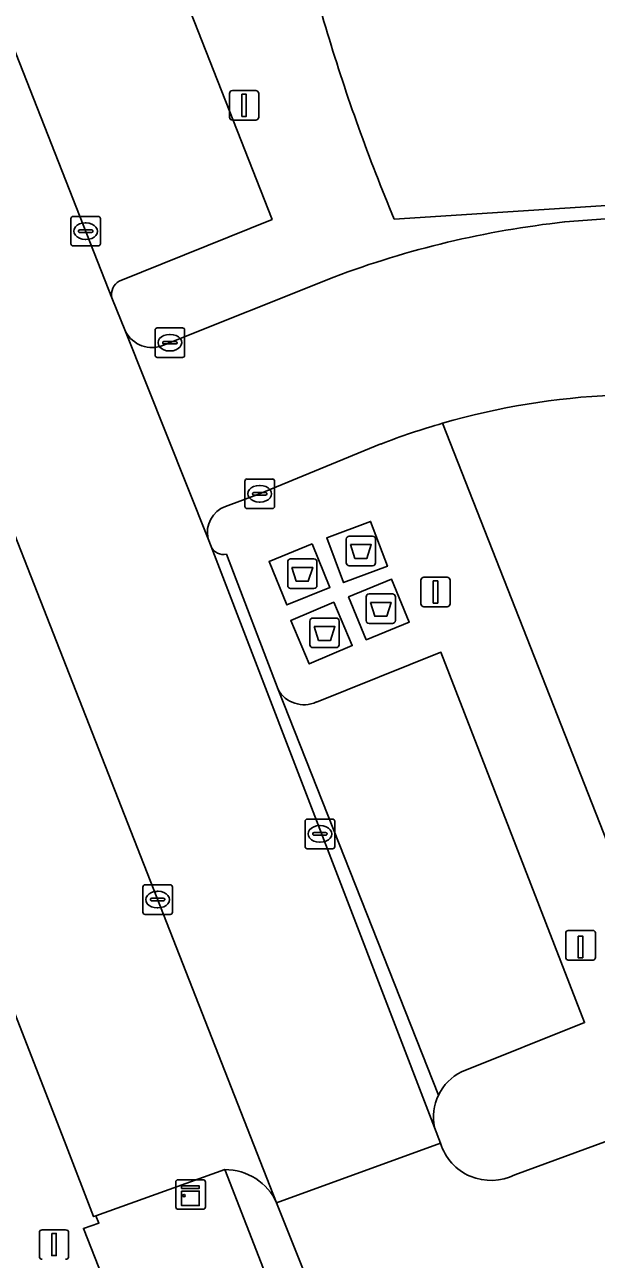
# Model space of a CAD drawing. Extents: x 159680 to 160786, y 387323 to 388340.
# Drawn here: x 160241.08 to 160260.43, y 387698.56 to 387740.35 of the extents above; entities that cross this region are included whole.
import ezdxf

# ---------------------------------------------------------------- set-up
doc = ezdxf.new("R2010")
doc.units = 0
for name, color, linetype in [('IMGEO_Afval_apart_plaats', 7, 'Continuous'), ('IMGEO_Groenvoorziening', 7, 'Continuous'), ('IMGEO_Kast', 7, 'Continuous'), ('IMGEO_Kolk', 7, 'Continuous'), ('IMGEO_Laadpaal', 7, 'Continuous'), ('IMGEO_Lichtmast', 7, 'Continuous'), ('IMGEO_Pand', 7, 'Continuous'), ('IMGEO_Parkeervlak_open', 7, 'Continuous'), ('IMGEO_Rijbaan_lokaal_open', 7, 'Continuous'), ('IMGEO_Voetpad_gesloten', 7, 'Continuous'), ('IMGEO_Voetpad_open', 7, 'Continuous')]:
    doc.layers.add(name, color=color, linetype=linetype)

msp = doc.modelspace()

# ---------------------------------------------------------------- linework, layer by layer
at = {"layer": 'IMGEO_Afval_apart_plaats'}
for p, q in [((160251.965, 387722.137), (160251.965, 387722.937)), ((160251.965, 387722.937), (160251.965, 387722.137)), ((160252.065, 387723.037), (160252.855, 387723.037)), ((160252.855, 387723.037), (160252.065, 387723.037)), ((160252.955, 387722.937), (160252.955, 387722.137)), ((160252.955, 387722.137), (160252.955, 387722.937)), ((160249.981, 387721.366), (160249.981, 387722.166)), ((160249.981, 387722.166), (160249.981, 387721.366)), ((160250.081, 387722.266), (160250.871, 387722.266)), ((160250.871, 387722.266), (160250.081, 387722.266)), ((160250.971, 387722.166), (160250.971, 387721.366)), ((160250.971, 387721.366), (160250.971, 387722.166)), ((160252.855, 387722.037), (160252.065, 387722.037)), ((160252.065, 387722.037), (160252.855, 387722.037)), ((160250.871, 387721.266), (160250.081, 387721.266)), ((160250.081, 387721.266), (160250.871, 387721.266)), ((160252.636, 387720.181), (160252.636, 387720.981)), ((160252.636, 387720.981), (160252.636, 387720.181)), ((160252.736, 387721.081), (160253.526, 387721.081)), ((160253.526, 387721.081), (160252.736, 387721.081)), ((160253.626, 387720.981), (160253.626, 387720.181)), ((160253.626, 387720.181), (160253.626, 387720.981)), ((160250.734, 387719.364), (160250.734, 387720.164)), ((160250.734, 387720.164), (160250.734, 387719.364)), ((160250.834, 387720.264), (160251.624, 387720.264)), ((160251.624, 387720.264), (160250.834, 387720.264)), ((160251.724, 387720.164), (160251.724, 387719.364)), ((160251.724, 387719.364), (160251.724, 387720.164)), ((160253.526, 387720.081), (160252.736, 387720.081)), ((160252.736, 387720.081), (160253.526, 387720.081)), ((160251.624, 387719.264), (160250.834, 387719.264)), ((160250.834, 387719.264), (160251.624, 387719.264))]:
    msp.add_line(p, q, dxfattribs=at)
for points in [[(160252.108, 387722.751), (160252.812, 387722.751), (160252.663, 387722.281), (160252.257, 387722.281), (160252.108, 387722.751)], [(160250.124, 387721.98), (160250.828, 387721.98), (160250.679, 387721.51), (160250.273, 387721.51), (160250.124, 387721.98)], [(160252.779, 387720.795), (160253.483, 387720.795), (160253.334, 387720.325), (160252.928, 387720.325), (160252.779, 387720.795)], [(160250.877, 387719.978), (160251.581, 387719.978), (160251.432, 387719.508), (160251.026, 387719.508), (160250.877, 387719.978)]]:
    msp.add_lwpolyline(points, dxfattribs=at)
for centre, start, end in [((160252.065, 387722.937), 90, 180), ((160252.065, 387722.937), 90, 180), ((160252.855, 387722.937), 0, 90), ((160252.855, 387722.937), 360, 90), ((160250.081, 387722.166), 90, 180), ((160250.081, 387722.166), 90, 180), ((160250.871, 387722.166), 0, 90), ((160250.871, 387722.166), 360, 90), ((160252.065, 387722.137), 180, 270), ((160252.065, 387722.137), 180, 270), ((160252.855, 387722.137), 270, 0), ((160252.855, 387722.137), 270, 0), ((160250.081, 387721.366), 180, 270), ((160250.081, 387721.366), 180, 270), ((160250.871, 387721.366), 270, 0), ((160250.871, 387721.366), 270, 0), ((160252.736, 387720.981), 90, 180), ((160252.736, 387720.981), 90, 180), ((160253.526, 387720.981), 0, 90), ((160253.526, 387720.981), 360, 90), ((160250.834, 387720.164), 90, 180), ((160250.834, 387720.164), 90, 180), ((160251.624, 387720.164), 0, 90), ((160251.624, 387720.164), 360, 90), ((160252.736, 387720.181), 180, 270), ((160252.736, 387720.181), 180, 270), ((160253.526, 387720.181), 270, 0), ((160253.526, 387720.181), 270, 0), ((160250.834, 387719.364), 180, 270), ((160250.834, 387719.364), 180, 270), ((160251.624, 387719.364), 270, 0), ((160251.624, 387719.364), 270, 0)]:
    msp.add_arc(centre, 0.1, start, end, dxfattribs=at)
at = {"layer": 'IMGEO_Groenvoorziening'}
msp.add_lwpolyline([(160255.225, 387726.86), (160263.525, 387705.743), (160266.454, 387706.615), (160266.515, 387706.634), (160266.963, 387706.776), (160268.194, 387706.963), (160271.067, 387707.399), (160271.011, 387707.809), (160272.119, 387707.886), (160272.334, 387707.909), (160271.401, 387722.446)], dxfattribs=at)
msp.add_arc((160262.107, 387703.016), 24.817, 92.5386, 106.1, dxfattribs=at)
at = {"layer": 'IMGEO_Kast'}
for p, q in [((160246.195, 387700.332), (160246.195, 387701.173)), ((160246.195, 387701.173), (160246.195, 387700.332)), ((160246.27, 387701.257), (160247.111, 387701.257)), ((160247.111, 387701.257), (160246.27, 387701.257)), ((160247.195, 387701.182), (160247.195, 387700.341)), ((160247.195, 387700.341), (160247.195, 387701.182)), ((160247.12, 387700.257), (160246.279, 387700.257)), ((160246.279, 387700.257), (160247.12, 387700.257))]:
    msp.add_line(p, q, dxfattribs=at)
for points in [[(160246.39, 387701.047), (160246.99, 387701.047), (160246.99, 387700.962), (160246.39, 387700.962), (160246.39, 387701.047)], [(160246.39, 387700.872), (160246.99, 387700.872), (160246.99, 387700.383), (160246.39, 387700.383), (160246.39, 387700.872)]]:
    msp.add_lwpolyline(points, dxfattribs=at)
msp.add_circle((160246.474, 387700.721), 0.0377, dxfattribs=at)
for centre, start, end in [((160246.273, 387701.179), 92.4484, 184.2845), ((160246.273, 387701.179), 92.4484, 184.2845), ((160247.117, 387701.179), 2.4484, 94.2845), ((160247.117, 387701.179), 2.4484, 94.2845), ((160246.273, 387700.335), 182.4484, 274.2845), ((160246.273, 387700.335), 182.4484, 274.2845), ((160247.117, 387700.335), 272.4484, 4.2845), ((160247.117, 387700.335), 272.4484, 4.2845)]:
    msp.add_arc(centre, 0.0779, start, end, dxfattribs=at)
at = {"layer": 'IMGEO_Kolk'}
for p, q in [((160242.643, 387732.932), (160242.643, 387733.784)), ((160242.718, 387733.858), (160243.57, 387733.858)), ((160243.644, 387733.784), (160243.644, 387732.932)), ((160242.902, 387733.352), (160242.902, 387733.364)), ((160242.945, 387733.401), (160243.343, 387733.401)), ((160243.131, 387733.638), (160243.156, 387733.638)), ((160243.386, 387733.364), (160243.386, 387733.352)), ((160243.34, 387733.315), (160242.942, 387733.315)), ((160243.154, 387733.078), (160243.129, 387733.078)), ((160243.57, 387732.858), (160242.718, 387732.858)), ((160245.493, 387729.157), (160245.493, 387730.009)), ((160245.568, 387730.083), (160246.42, 387730.083)), ((160246.494, 387730.009), (160246.494, 387729.157)), ((160245.752, 387729.577), (160245.752, 387729.589)), ((160245.795, 387729.626), (160246.193, 387729.626)), ((160245.981, 387729.863), (160246.006, 387729.863)), ((160246.236, 387729.589), (160246.236, 387729.577)), ((160246.19, 387729.54), (160245.792, 387729.54)), ((160246.004, 387729.303), (160245.979, 387729.303)), ((160246.42, 387729.083), (160245.568, 387729.083)), ((160248.61, 387724.971), (160249.462, 387724.971)), ((160248.535, 387724.045), (160248.535, 387724.897)), ((160249.023, 387724.751), (160249.048, 387724.751)), ((160249.536, 387724.897), (160249.536, 387724.045)), ((160248.794, 387724.465), (160248.794, 387724.477)), ((160249.232, 387724.428), (160248.834, 387724.428)), ((160248.837, 387724.514), (160249.235, 387724.514)), ((160249.046, 387724.191), (160249.021, 387724.191)), ((160249.278, 387724.477), (160249.278, 387724.465)), ((160249.462, 387723.971), (160248.61, 387723.971)), ((160250.571, 387712.534), (160250.571, 387713.386)), ((160250.646, 387713.46), (160251.498, 387713.46)), ((160251.572, 387713.386), (160251.572, 387712.534)), ((160250.83, 387712.954), (160250.83, 387712.966)), ((160251.268, 387712.917), (160250.87, 387712.917)), ((160250.873, 387713.003), (160251.271, 387713.003)), ((160251.059, 387713.24), (160251.084, 387713.24)), ((160251.314, 387712.966), (160251.314, 387712.954)), ((160251.498, 387712.46), (160250.646, 387712.46)), ((160251.082, 387712.68), (160251.057, 387712.68)), ((160245.154, 387711.237), (160246.006, 387711.237)), ((160245.079, 387710.311), (160245.079, 387711.163)), ((160245.381, 387710.78), (160245.779, 387710.78)), ((160245.567, 387711.017), (160245.592, 387711.017)), ((160246.08, 387711.163), (160246.08, 387710.311)), ((160245.338, 387710.731), (160245.338, 387710.743)), ((160245.776, 387710.694), (160245.378, 387710.694)), ((160245.59, 387710.457), (160245.565, 387710.457)), ((160245.822, 387710.743), (160245.822, 387710.731)), ((160246.006, 387710.237), (160245.154, 387710.237))]:
    msp.add_line(p, q, dxfattribs=at)
for points in [[(160242.643, 387732.932), (160242.643, 387733.784)], [(160242.718, 387733.858), (160243.57, 387733.858)], [(160243.644, 387733.784), (160243.644, 387732.932)], [(160243.57, 387732.858), (160242.718, 387732.858)], [(160245.493, 387729.157), (160245.493, 387730.009)], [(160245.568, 387730.083), (160246.42, 387730.083)], [(160246.494, 387730.009), (160246.494, 387729.157)], [(160246.42, 387729.083), (160245.568, 387729.083)], [(160248.61, 387724.971), (160249.462, 387724.971)], [(160248.535, 387724.045), (160248.535, 387724.897)], [(160249.536, 387724.897), (160249.536, 387724.045)], [(160249.462, 387723.971), (160248.61, 387723.971)], [(160250.571, 387712.534), (160250.571, 387713.386)], [(160250.646, 387713.46), (160251.498, 387713.46)], [(160251.572, 387713.386), (160251.572, 387712.534)], [(160251.498, 387712.46), (160250.646, 387712.46)], [(160245.154, 387711.237), (160246.006, 387711.237)], [(160245.079, 387710.311), (160245.079, 387711.163)], [(160246.08, 387711.163), (160246.08, 387710.311)], [(160246.006, 387710.237), (160245.154, 387710.237)]]:
    msp.add_lwpolyline(points, dxfattribs=at)
for centre, radius, start, end in [((160242.72, 387733.782), 0.0765, 91.552, 178.448), ((160242.72, 387733.782), 0.0765, 91.552, 178.448), ((160243.568, 387733.782), 0.0765, 1.552, 88.448), ((160243.568, 387733.782), 0.0765, 1.552, 88.448), ((160242.942, 387733.361), 0.0403, 85.8775, 175.7526), ((160242.939, 387733.351), 0.0366, 178.938, 274.7102), ((160243.343, 387733.358), 0.043, 264.8664, 352.4533), ((160243.347, 387733.363), 0.0386, 1.7309, 96.639), ((160242.72, 387732.934), 0.0765, 181.552, 268.448), ((160242.72, 387732.934), 0.0765, 181.552, 268.448), ((160243.568, 387732.934), 0.0765, 271.552, 358.448), ((160243.568, 387732.934), 0.0765, 271.552, 358.448), ((160245.57, 387730.007), 0.0765, 91.552, 178.448), ((160245.57, 387730.007), 0.0765, 91.552, 178.448), ((160246.418, 387730.007), 0.0765, 1.552, 88.448), ((160246.418, 387730.007), 0.0765, 1.552, 88.448), ((160245.792, 387729.586), 0.0403, 85.8775, 175.7526), ((160245.789, 387729.576), 0.0366, 178.938, 274.7102), ((160246.193, 387729.583), 0.043, 264.8664, 352.4533), ((160246.197, 387729.588), 0.0386, 1.7309, 96.639), ((160245.57, 387729.159), 0.0765, 181.552, 268.448), ((160245.57, 387729.159), 0.0765, 181.552, 268.448), ((160246.418, 387729.159), 0.0765, 271.552, 358.448), ((160246.418, 387729.159), 0.0765, 271.552, 358.448), ((160248.612, 387724.895), 0.0765, 91.552, 178.448), ((160248.612, 387724.895), 0.0765, 91.552, 178.448), ((160249.46, 387724.895), 0.0765, 1.552, 88.448), ((160249.46, 387724.895), 0.0765, 1.552, 88.448), ((160248.834, 387724.474), 0.0403, 85.8775, 175.7526), ((160248.831, 387724.464), 0.0366, 178.938, 274.7102), ((160249.235, 387724.471), 0.043, 264.8664, 352.4533), ((160249.239, 387724.476), 0.0386, 1.7309, 96.639), ((160248.612, 387724.047), 0.0765, 181.552, 268.448), ((160248.612, 387724.047), 0.0765, 181.552, 268.448), ((160249.46, 387724.047), 0.0765, 271.552, 358.448), ((160249.46, 387724.047), 0.0765, 271.552, 358.448), ((160250.648, 387713.384), 0.0765, 91.552, 178.448), ((160250.648, 387713.384), 0.0765, 91.552, 178.448), ((160251.496, 387713.384), 0.0765, 1.552, 88.448), ((160251.496, 387713.384), 0.0765, 1.552, 88.448), ((160250.87, 387712.963), 0.0403, 85.8775, 175.7526), ((160250.867, 387712.953), 0.0366, 178.938, 274.7102), ((160251.271, 387712.96), 0.043, 264.8664, 352.4533), ((160251.275, 387712.965), 0.0386, 1.7309, 96.639), ((160250.648, 387712.536), 0.0765, 181.552, 268.448), ((160250.648, 387712.536), 0.0765, 181.552, 268.448), ((160251.496, 387712.536), 0.0765, 271.552, 358.448), ((160251.496, 387712.536), 0.0765, 271.552, 358.448), ((160245.156, 387711.161), 0.0765, 91.552, 178.448), ((160245.156, 387711.161), 0.0765, 91.552, 178.448), ((160246.004, 387711.161), 0.0765, 1.552, 88.448), ((160246.004, 387711.161), 0.0765, 1.552, 88.448), ((160245.378, 387710.74), 0.0403, 85.8775, 175.7526), ((160245.783, 387710.742), 0.0386, 1.7309, 96.639), ((160245.375, 387710.73), 0.0366, 178.938, 274.7102), ((160245.779, 387710.737), 0.043, 264.8664, 352.4533), ((160245.156, 387710.313), 0.0765, 181.552, 268.448), ((160245.156, 387710.313), 0.0765, 181.552, 268.448), ((160246.004, 387710.313), 0.0765, 271.552, 358.448), ((160246.004, 387710.313), 0.0765, 271.552, 358.448)]:
    msp.add_arc(centre, radius, start, end, dxfattribs=at)
for centre, major_axis, ratio, start_param, end_param in [((160243.13, 387733.358), (-0.387, 0.002), 0.722429, 4.712389, 7.853982), ((160243.155, 387733.358), (-0.39, 0.002), 0.717154, 1.570796, 4.712389), ((160245.98, 387729.583), (-0.387, 0.002), 0.722429, 4.712389, 7.853982), ((160246.005, 387729.583), (-0.39, 0.002), 0.717154, 1.570796, 4.712389), ((160249.022, 387724.471), (-0.387, 0.002), 0.722429, 4.712389, 7.853982), ((160249.047, 387724.471), (-0.39, 0.002), 0.717154, 1.570796, 4.712389), ((160251.058, 387712.96), (-0.387, 0.002), 0.722429, 4.712389, 7.853982), ((160251.083, 387712.96), (-0.39, 0.002), 0.717154, 1.570796, 4.712389), ((160245.566, 387710.737), (-0.387, 0.002), 0.722429, 4.712389, 7.853982), ((160245.591, 387710.737), (-0.39, 0.002), 0.717154, 1.570796, 4.712389)]:
    msp.add_ellipse(centre, major_axis=major_axis, ratio=ratio, start_param=start_param, end_param=end_param, dxfattribs=at)
at = {"layer": 'IMGEO_Laadpaal'}
for p, q in [((160259.395, 387709.607), (160259.395, 387708.766)), ((160259.395, 387709.607), (160259.395, 387708.766)), ((160260.311, 387709.691), (160259.47, 387709.691)), ((160260.311, 387709.691), (160259.47, 387709.691)), ((160260.395, 387708.775), (160260.395, 387709.616)), ((160260.395, 387708.775), (160260.395, 387709.616)), ((160259.479, 387708.691), (160260.32, 387708.691)), ((160259.479, 387708.691), (160260.32, 387708.691))]:
    msp.add_line(p, q, dxfattribs=at)
msp.add_lwpolyline([(160259.81, 387709.504), (160259.97, 387709.504), (160259.97, 387708.771), (160259.81, 387708.771), (160259.81, 387709.504)], dxfattribs=at)
for centre, start, end in [((160259.473, 387709.613), 92.4484, 184.2845), ((160259.473, 387709.613), 92.4484, 184.2845), ((160260.317, 387709.613), 2.4484, 94.2845), ((160260.317, 387709.613), 2.4484, 94.2845), ((160259.473, 387708.769), 182.4484, 274.2845), ((160259.473, 387708.769), 182.4484, 274.2845), ((160260.317, 387708.769), 272.4484, 4.2845), ((160260.317, 387708.769), 272.4484, 4.2845)]:
    msp.add_arc(centre, 0.0779, start, end, dxfattribs=at)
at = {"layer": 'IMGEO_Lichtmast'}
for p, q in [((160248.01, 387737.216), (160248.01, 387738.016)), ((160248.01, 387738.016), (160248.01, 387737.216)), ((160248.11, 387738.116), (160248.9, 387738.116)), ((160248.9, 387738.116), (160248.11, 387738.116)), ((160249, 387738.016), (160249, 387737.216)), ((160249, 387737.216), (160249, 387738.016)), ((160248.9, 387737.116), (160248.11, 387737.116)), ((160248.11, 387737.116), (160248.9, 387737.116)), ((160254.589, 387721.647), (160255.379, 387721.647)), ((160255.379, 387721.647), (160254.589, 387721.647)), ((160254.489, 387720.747), (160254.489, 387721.547)), ((160254.489, 387721.547), (160254.489, 387720.747)), ((160255.479, 387721.547), (160255.479, 387720.747)), ((160255.479, 387720.747), (160255.479, 387721.547)), ((160255.379, 387720.647), (160254.589, 387720.647)), ((160254.589, 387720.647), (160255.379, 387720.647)), ((160241.676, 387699.563), (160242.466, 387699.563)), ((160242.466, 387699.563), (160241.676, 387699.563)), ((160241.576, 387698.663), (160241.576, 387699.463)), ((160241.576, 387699.463), (160241.576, 387698.663)), ((160242.566, 387699.463), (160242.566, 387698.663)), ((160242.566, 387698.663), (160242.566, 387699.463))]:
    msp.add_line(p, q, dxfattribs=at)
for points in [[(160248.43, 387737.991), (160248.58, 387737.991), (160248.58, 387737.241), (160248.43, 387737.241), (160248.43, 387737.991)], [(160254.909, 387721.522), (160255.059, 387721.522), (160255.059, 387720.772), (160254.909, 387720.772), (160254.909, 387721.522)], [(160241.996, 387699.438), (160242.146, 387699.438), (160242.146, 387698.688), (160241.996, 387698.688), (160241.996, 387699.438)]]:
    msp.add_lwpolyline(points, dxfattribs=at)
for centre, start, end in [((160248.11, 387738.016), 90, 180), ((160248.11, 387738.016), 90, 180), ((160248.9, 387738.016), 0, 90), ((160248.9, 387738.016), 360, 90), ((160248.11, 387737.216), 180, 270), ((160248.11, 387737.216), 180, 270), ((160248.9, 387737.216), 270, 0), ((160248.9, 387737.216), 270, 0), ((160254.589, 387721.547), 90, 180), ((160254.589, 387721.547), 90, 180), ((160255.379, 387721.547), 0, 90), ((160255.379, 387721.547), 360, 90), ((160254.589, 387720.747), 180, 270), ((160254.589, 387720.747), 180, 270), ((160255.379, 387720.747), 270, 0), ((160255.379, 387720.747), 270, 0), ((160241.676, 387699.463), 90, 180), ((160241.676, 387699.463), 90, 180), ((160242.466, 387699.463), 0, 90), ((160242.466, 387699.463), 360, 90), ((160241.676, 387698.663), 180, 270), ((160241.676, 387698.663), 180, 270), ((160242.466, 387698.663), 270, 0), ((160242.466, 387698.663), 270, 0)]:
    msp.add_arc(centre, 0.1, start, end, dxfattribs=at)
at = {"layer": 'IMGEO_Pand'}
msp.add_lwpolyline([(160253.589, 387733.768), (160276.691, 387735.258), (160280.662, 387735.514), (160306.345, 387737.171), (160306.755, 387737.197), (160306.743, 387737.371), (160305.552, 387755.65), (160305.293, 387759.637), (160267.045, 387757.179), (160248.612, 387755.995), (160248.646, 387755.434)], dxfattribs=at)
for centre, radius, start, end in [((160312.888, 387758.543), 64.275, 190.62217, 196.72308), ((160311.778, 387758.236), 63.124, 196.74613, 202.80639)]:
    msp.add_arc(centre, radius, start, end, dxfattribs=at)
at = {"layer": 'IMGEO_Parkeervlak_open'}
for points in [[(160216.1, 387813.81), (160212.27, 387812.341), (160236.59, 387749.958), (160237.892, 387746.716), (160244.03, 387731.105)], [(160244.282, 387731.67), (160249.453, 387733.757), (160246.028, 387742.484), (160244.549, 387746.26), (160240.97, 387755.402), (160240.711, 387756.068), (160240.582, 387756.404), (160236.268, 387767.658), (160235.109, 387770.62), (160230.881, 387781.427), (160230.624, 387782.093), (160229.476, 387785.062)], [(160249.608, 387700.47), (160232.413, 387744.322)], [(160231.255, 387742.166), (160227.575, 387740.708), (160242.485, 387702.42), (160243.412, 387700.011), (160243.491, 387700.039), (160247.852, 387701.601)], [(160255.859, 387704.911), (160260.031, 387706.573), (160255.168, 387719.11), (160250.951, 387717.424)], [(160249.655, 387717.845), (160255.086, 387704.122)]]:
    msp.add_lwpolyline(points, dxfattribs=at)
for centre, radius, start, end in [((160244.539, 387731.217), 0.521, 119.5161, 192.4085), ((160250.531, 387718.335), 1.003, 209.2392, 294.7684), ((160256.644, 387703.369), 1.73, 116.9721, 154.2016), ((160247.864, 387699.691), 1.91, 24.0677, 90.3629)]:
    msp.add_arc(centre, radius, start, end, dxfattribs=at)
at = {"layer": 'IMGEO_Rijbaan_lokaal_open'}
msp.add_lwpolyline([(160212.27, 387812.341), (160206.907, 387810.283), (160206.623, 387810.174), (160230.188, 387750), (160231.13, 387747.595), (160232.413, 387744.322), (160249.608, 387700.47), (160255.152, 387702.491), (160254.947, 387703.026), (160247.387, 387722.691), (160247.287, 387722.951), (160244.497, 387729.958), (160244.03, 387731.105), (160237.892, 387746.716), (160236.59, 387749.958)], close=True, dxfattribs=at)
for points in [[(160306.381, 387736.777), (160295.541, 387736.056), (160291.818, 387735.815), (160291.262, 387735.778), (160280.689, 387735.093), (160280.913, 387731.554), (160276.927, 387731.289), (160276.716, 387734.838), (160270.34, 387734.437), (160269.205, 387734.366), (160264.634, 387734.066), (160264.408, 387734.049), (160259.356, 387733.669)], [(160251.542, 387731.804), (160245.774, 387729.495)], [(160244.497, 387729.958), (160247.287, 387722.951)], [(160247.882, 387724.041), (160249.032, 387724.473), (160253.135, 387726.156)], [(160247.387, 387722.691), (160254.947, 387703.026)], [(160249.655, 387717.845), (160247.915, 387722.43)], [(160255.086, 387704.122), (160249.655, 387717.845)], [(160262.316, 387703.145), (160261.394, 387702.785), (160257.668, 387701.427)], [(160255.152, 387702.491), (160249.608, 387700.47), (160252.657, 387692.825), (160253.874, 387693.293), (160260.459, 387695.999), (160263.294, 387697.113), (160263.52, 387697.202)]]:
    msp.add_lwpolyline(points, dxfattribs=at)
for centre, radius, start, end in [((160262.808, 387701.902), 31.954, 96.2026, 110.6452), ((160245.391, 387730.432), 1.012, 207.9287, 292.2132), ((160262.107, 387703.016), 24.817, 92.5386, 106.1), ((160262.146, 387702.858), 24.979, 106.0856, 111.1458), ((160248.189, 387723.166), 0.927, 109.345, 193.3973), ((160247.802, 387722.866), 0.451, 202.8762, 284.5158), ((160256.65, 387703.367), 1.737, 154.2295, 191.3146), ((160256.857, 387703.016), 1.784, 197.1179, 297.0357)]:
    msp.add_arc(centre, radius, start, end, dxfattribs=at)
at = {"layer": 'IMGEO_Voetpad_gesloten'}
for points in [[(160252.789, 387723.534), (160251.306, 387722.978), (160251.874, 387721.464), (160253.357, 387722.02)], [(160250.808, 387722.777), (160249.353, 387722.18), (160249.957, 387720.707), (160251.412, 387721.304)], [(160253.496, 387721.579), (160252.043, 387720.981), (160252.64, 387719.529), (160254.093, 387720.127)], [(160251.542, 387720.798), (160250.086, 387720.18), (160250.709, 387718.713), (160252.165, 387719.331)]]:
    msp.add_lwpolyline(points, close=True, dxfattribs=at)
at = {"layer": 'IMGEO_Voetpad_open'}
for points in [[(160231.248, 387822.058), (160224.129, 387819.169), (160222.756, 387818.637), (160225.776, 387811.021), (160230.098, 387799.849), (160245.516, 387760.123), (160246.437, 387760.219), (160247.124, 387750.809), (160247.822, 387746.475), (160244.549, 387746.26), (160246.028, 387742.484), (160249.453, 387733.757), (160244.282, 387731.67)], [(160261.366, 387653.379), (160259.858, 387657.235), (160259.252, 387658.783), (160259.137, 387658.746), (160251.749, 387677.813), (160247.614, 387688.491), (160247.469, 387688.419), (160243.07, 387699.611), (160243.593, 387699.791), (160243.491, 387700.039), (160243.412, 387700.011), (160242.485, 387702.42), (160227.575, 387740.708), (160231.255, 387742.166)], [(160259.356, 387733.669), (160264.408, 387734.049), (160264.634, 387734.066), (160269.205, 387734.366), (160270.34, 387734.437), (160276.716, 387734.838), (160276.691, 387735.258), (160253.589, 387733.768)], [(160245.774, 387729.495), (160251.542, 387731.804)], [(160244.03, 387731.105), (160244.497, 387729.958)], [(160299.831, 387729.332), (160300.152, 387724.427), (160300.904, 387724.479), (160300.597, 387729.371), (160302.681, 387729.474), (160303.911, 387709.457), (160300.051, 387709.304), (160300.017, 387709.833), (160294.551, 387709.423), (160286.934, 387708.911), (160280.239, 387708.501), (160274.672, 387708.159), (160272.334, 387707.909), (160272.119, 387707.886), (160271.011, 387707.809), (160271.067, 387707.399), (160268.194, 387706.963), (160266.963, 387706.776), (160266.515, 387706.634), (160266.454, 387706.615), (160263.525, 387705.743), (160255.225, 387726.86)], [(160253.135, 387726.156), (160249.032, 387724.473), (160247.882, 387724.041)], [(160247.287, 387722.951), (160247.387, 387722.691)], [(160247.915, 387722.43), (160249.655, 387717.845)], [(160250.951, 387717.424), (160255.168, 387719.11), (160260.031, 387706.573), (160255.859, 387704.911)], [(160254.947, 387703.026), (160255.152, 387702.491)], [(160257.668, 387701.427), (160261.394, 387702.785), (160262.316, 387703.145)], [(160247.852, 387701.601), (160251.524, 387692.183), (160252.724, 387692.657), (160252.657, 387692.825), (160249.608, 387700.47)]]:
    msp.add_lwpolyline(points, dxfattribs=at)
for points in [[(160253.357, 387722.02), (160251.874, 387721.464), (160251.306, 387722.978), (160252.789, 387723.534)], [(160250.808, 387722.777), (160251.412, 387721.304), (160249.957, 387720.707), (160249.353, 387722.18)], [(160252.043, 387720.981), (160253.496, 387721.579), (160254.093, 387720.127), (160252.64, 387719.529)], [(160250.709, 387718.713), (160250.086, 387720.18), (160251.542, 387720.798), (160252.165, 387719.331)], [(160247.852, 387701.601), (160243.491, 387700.039), (160243.593, 387699.791), (160243.07, 387699.611), (160247.469, 387688.419), (160247.614, 387688.491), (160252.221, 387690.349), (160251.524, 387692.183)]]:
    msp.add_lwpolyline(points, close=True, dxfattribs=at)
for centre, radius, start, end in [((160312.888, 387758.543), 64.275, 190.62217, 196.72308), ((160311.778, 387758.236), 63.124, 196.74613, 202.80639), ((160262.808, 387701.902), 31.954, 96.2026, 110.6452), ((160244.539, 387731.217), 0.521, 119.5161, 192.4085), ((160245.391, 387730.432), 1.012, 207.9287, 292.2132), ((160262.146, 387702.858), 24.979, 106.0856, 111.1458), ((160248.189, 387723.166), 0.927, 109.345, 193.3973), ((160247.802, 387722.866), 0.451, 202.8762, 284.5158), ((160250.531, 387718.335), 1.003, 209.2392, 294.7684), ((160256.644, 387703.369), 1.73, 116.9721, 154.2016), ((160256.65, 387703.367), 1.737, 154.2295, 191.3146), ((160256.857, 387703.016), 1.784, 197.1179, 297.0357), ((160247.864, 387699.691), 1.91, 24.0677, 90.3629)]:
    msp.add_arc(centre, radius, start, end, dxfattribs=at)

doc.saveas('drawing.dxf')
